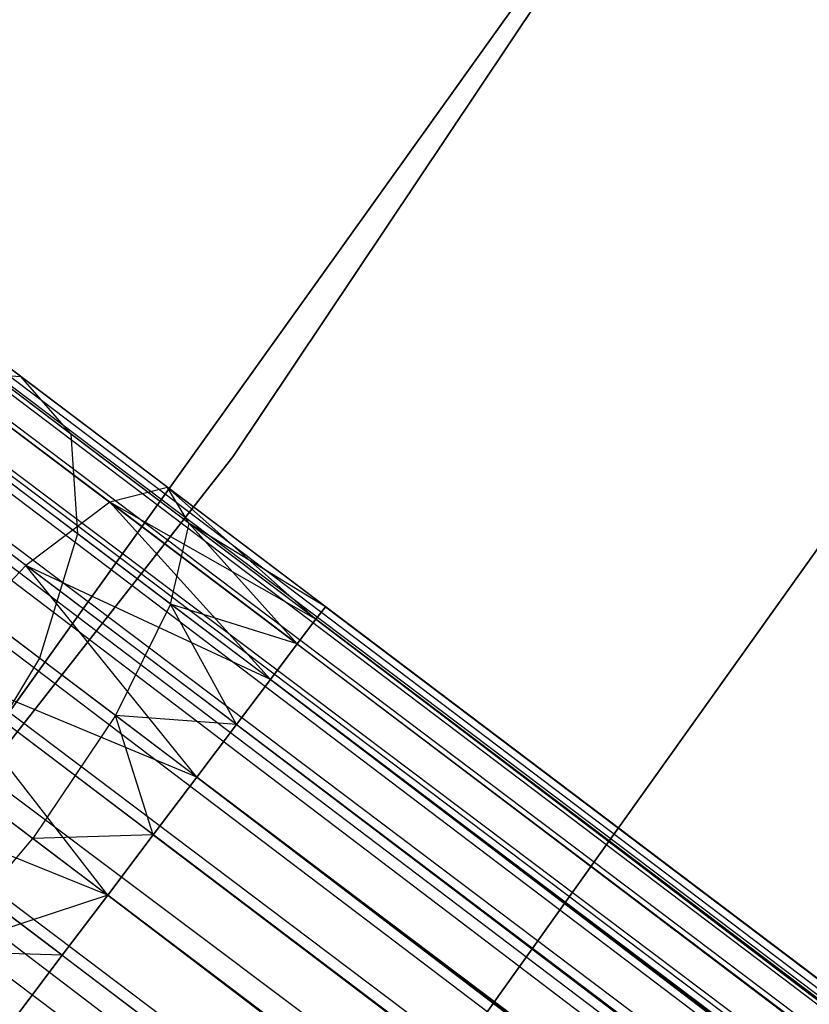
# Model space of a CAD drawing. Extents: x -189 to 189, y -189 to 189.
# Tile 408 of 591: x 49.61 to 51.79, y -37.92 to -35.21. Entities that reach past the tile are written whole.
import ezdxf

# ---------------------------------------------------------------- set-up
doc = ezdxf.new("R2010")
doc.units = 0
doc.header["$LTSCALE"] = 25.4
doc.layers.get('0').update_dxf_attribs({"linetype": 'CONTINUOUS'})

# ---------------------------------------------------------------- blocks, each defined once
blk = doc.blocks.new('CAMELEON-KENAI-C-12244_STL')
at = {"color": 0}
for p, q in [((135.076, -100.7335, -9.3955), (35.131, -25.2585, -9.3955)), ((135.076, -100.7335, -9.3955), (35.131, -25.2585, -9.6045)), ((134.9985, -100.836, -9), (35.131, -25.2585, -9.3955)), ((134.9985, -100.836, -9), (35.131, -25.2585, -9.3955)), ((135.076, -100.7335, -9.3955), (35.131, -25.2585, -9.3955)), ((135.076, -100.7335, -9.3955), (35.131, -25.2585, -9.6045)), ((134.9985, -100.836, -9), (35.1048, -25.2932, -9.191)), ((134.9985, -100.836, -9), (35.1048, -25.2932, -9.191)), ((135.076, -100.7335, -9.3955), (35.1048, -25.2932, -9.809)), ((135.076, -100.7335, -9.3955), (35.1048, -25.2932, -9.809)), ((135.0498, -100.7682, -9.809), (35.1048, -25.2932, -9.809)), ((135.0498, -100.7682, -9.809), (35.1048, -25.2932, -9.809)), ((35.0535, -25.3611, -9), (134.9985, -100.836, -9)), ((35.0535, -25.3611, -9), (134.9985, -100.836, -9)), ((135.0498, -100.7682, -9.809), (35.0535, -25.3611, -10)), ((135.0498, -100.7682, -9.809), (35.0535, -25.3611, -10)), ((34.9795, -25.4591, -8.8309), (134.9985, -100.836, -9)), ((34.9795, -25.4591, -8.8309), (134.9985, -100.836, -9)), ((34.9795, -25.4591, -8.8309), (134.8309, -101.0581, -8.691)), ((34.9795, -25.4591, -8.8309), (134.8309, -101.0581, -8.691)), ((135.0498, -100.7682, -9.809), (34.9795, -25.4591, -10.1691)), ((135.0498, -100.7682, -9.809), (34.9795, -25.4591, -10.1691)), ((134.9245, -100.9341, -10.1691), (34.9795, -25.4591, -10.1691)), ((134.9245, -100.9341, -10.1691), (34.9795, -25.4591, -10.1691)), ((34.8859, -25.5831, -8.691), (134.8309, -101.0581, -8.691)), ((34.8859, -25.5831, -8.691), (134.8309, -101.0581, -8.691)), ((34.8859, -25.5831, -8.691), (134.6019, -101.3612, -8.5219)), ((34.8859, -25.5831, -8.691), (134.6019, -101.3612, -8.5219)), ((134.9245, -100.9341, -10.1691), (34.8859, -25.5831, -10.309)), ((134.9245, -100.9341, -10.1691), (34.8859, -25.5831, -10.309)), ((134.7217, -101.2026, -10.4135), (34.8859, -25.5831, -10.309)), ((134.7217, -101.2026, -10.4135), (34.8859, -25.5831, -10.309)), ((34.7768, -25.7276, -8.5864), (134.6019, -101.3612, -8.5219)), ((34.7768, -25.7276, -8.5864), (134.6019, -101.3612, -8.5219)), ((134.7217, -101.2026, -10.4135), (34.7768, -25.7276, -10.4135)), ((134.7217, -101.2026, -10.4135), (34.7768, -25.7276, -10.4135)), ((134.6019, -101.3612, -8.5219), (34.6569, -25.8863, -8.5219)), ((134.6019, -101.3612, -8.5219), (34.6569, -25.8863, -8.5219)), ((34.6569, -25.8863, -10.4781), (134.7217, -101.2026, -10.4135)), ((34.6569, -25.8863, -10.4781), (134.7217, -101.2026, -10.4135)), ((34.5316, -26.0522, -8.5), (134.4766, -101.5271, -8.5)), ((34.5316, -26.0522, -8.5), (134.4766, -101.5271, -8.5)), ((34.5316, -26.0522, -10.5), (134.4766, -101.5271, -10.5)), ((34.5316, -26.0522, -10.5), (134.4766, -101.5271, -10.5)), ((34.5316, -26.0522, -10.5), (134.7217, -101.2026, -10.4135)), ((34.5316, -26.0522, -10.5), (134.7217, -101.2026, -10.4135)), ((34.4063, -26.2181, -8.5219), (134.3513, -101.6931, -8.5219)), ((34.4063, -26.2181, -8.5219), (134.3513, -101.6931, -8.5219)), ((34.4063, -26.2181, -8.5219), (134.1224, -101.9962, -8.691)), ((34.4063, -26.2181, -8.5219), (134.1224, -101.9962, -8.691)), ((34.4063, -26.2181, -10.4781), (134.4766, -101.5271, -10.5)), ((34.4063, -26.2181, -10.4781), (134.4766, -101.5271, -10.5)), ((34.2865, -26.3768, -10.4135), (134.4766, -101.5271, -10.5)), ((34.2865, -26.3768, -10.4135), (134.4766, -101.5271, -10.5)), ((52.808, -32.5168, -160.5), (50.1981, -36.4163, -160.5)), ((50.1981, -36.4163, -170), (52.808, -32.5168, -170)), ((50.1981, -36.4163, -170), (52.808, -32.5168, -170)), ((52.808, -32.5168, -160.5), (50.1981, -36.4163, -160.5)), ((51.7028, -34.1561, -167), (49.0062, -37.9232, -167)), ((49.0062, -37.9232, -168), (51.7028, -34.1561, -168)), ((51.7028, -34.1561, -167), (49.0062, -37.9232, -167)), ((49.0062, -37.9232, -168), (51.7028, -34.1561, -168)), ((50.2806, -38.809, -160.5), (53.0398, -34.9442, -160.5)), ((53.0398, -34.9442, -170), (50.2806, -38.809, -170)), ((50.2806, -38.809, -160.5), (53.0398, -34.9442, -160.5)), ((53.0398, -34.9442, -170), (50.2806, -38.809, -170)), ((49.6132, -36.195, -159.6774), (49.2654, -35.9323, -160.0119)), ((49.6132, -36.195, -159.6774), (49.2654, -35.9323, -160.0119)), ((49.752, -36.3543, -160.0356), (49.4725, -36.1432, -160.3043)), ((49.752, -36.3543, -160.0356), (49.4725, -36.1432, -160.3043)), ((49.3779, -36.1784, -159.3349), (49.6132, -36.195, -159.6774)), ((49.8591, -36.5417, -159.0852), (49.3779, -36.1784, -159.3349)), ((49.8591, -36.5417, -159.0852), (49.3779, -36.1784, -159.3349)), ((49.3779, -36.1784, -159.3349), (49.6132, -36.195, -159.6774)), ((49.6132, -36.195, -159.6774), (49.752, -36.3543, -160.0356)), ((50.0182, -36.5009, -159.4672), (49.6132, -36.195, -159.6774)), ((50.0182, -36.5009, -159.4672), (49.6132, -36.195, -159.6774)), ((49.6132, -36.195, -159.6774), (49.752, -36.3543, -160.0356)), ((49.6276, -36.7156, -158.7867), (49.087, -36.3073, -159.0673)), ((49.6276, -36.7156, -158.7867), (49.087, -36.3073, -159.0673)), ((49.752, -36.3543, -160.0356), (49.7704, -36.6287, -160.3474)), ((50.0775, -36.6001, -159.8666), (49.752, -36.3543, -160.0356)), ((50.0775, -36.6001, -159.8666), (49.752, -36.3543, -160.0356)), ((49.752, -36.3543, -160.0356), (49.7704, -36.6287, -160.3474)), ((50.1981, -36.4163, -160.5), (47.3007, -40.1073, -160.5)), ((47.3007, -40.1073, -170), (50.1981, -36.4163, -170)), ((47.3007, -40.1073, -170), (50.1981, -36.4163, -170)), ((50.1981, -36.4163, -160.5), (47.3007, -40.1073, -160.5)), ((50.1981, -36.4163, -170), (50.1981, -36.4163, -160.5)), ((50.1981, -36.4163, -170), (50.1981, -36.4163, -160.5)), ((49.7704, -36.6287, -160.3474), (49.5504, -36.4626, -160.5589)), ((49.7704, -36.6287, -160.3474), (49.5504, -36.4626, -160.5589)), ((50.0182, -36.5009, -159.4672), (49.8591, -36.5417, -159.0852)), ((50.0182, -36.5009, -159.4672), (49.8591, -36.5417, -159.0852)), ((50.4529, -36.8291, -159.6045), (50.0182, -36.5009, -159.4672)), ((50.4529, -36.8291, -159.3955), (50.0182, -36.5009, -159.4672)), ((50.4267, -36.8638, -159.191), (50.0182, -36.5009, -159.4672)), ((50.4529, -36.8291, -159.3955), (50.0182, -36.5009, -159.4672)), ((50.4267, -36.8638, -159.191), (50.0182, -36.5009, -159.4672)), ((50.4529, -36.8291, -159.6045), (50.0182, -36.5009, -159.4672)), ((50.0775, -36.6001, -159.8666), (50.0182, -36.5009, -159.4672)), ((50.0775, -36.6001, -159.8666), (50.0182, -36.5009, -159.4672)), ((49.8591, -36.5417, -159.0852), (49.6276, -36.7156, -158.7867)), ((49.8591, -36.5417, -159.0852), (49.6276, -36.7156, -158.7867)), ((50.3014, -37.0297, -158.8309), (49.8591, -36.5417, -159.0852)), ((50.3755, -36.9317, -159), (49.8591, -36.5417, -159.0852)), ((50.3014, -37.0297, -158.8309), (49.8591, -36.5417, -159.0852)), ((50.3755, -36.9317, -159), (49.8591, -36.5417, -159.0852)), ((50.4267, -36.8638, -159.191), (49.8591, -36.5417, -159.0852)), ((50.4267, -36.8638, -159.191), (49.8591, -36.5417, -159.0852)), ((50.0265, -36.8222, -160.2145), (50.0775, -36.6001, -159.8666)), ((50.0265, -36.8222, -160.2145), (50.0775, -36.6001, -159.8666)), ((50.4529, -36.8291, -159.6045), (50.0775, -36.6001, -159.8666)), ((50.4267, -36.8638, -159.809), (50.0775, -36.6001, -159.8666)), ((50.4529, -36.8291, -159.6045), (50.0775, -36.6001, -159.8666)), ((50.4267, -36.8638, -159.809), (50.0775, -36.6001, -159.8666)), ((50.3755, -36.9317, -160), (50.0775, -36.6001, -159.8666)), ((50.3755, -36.9317, -160), (50.0775, -36.6001, -159.8666)), ((49.7704, -36.6287, -160.3474), (49.6652, -36.9708, -160.5591)), ((49.7704, -36.6287, -160.3474), (49.6652, -36.9708, -160.5591)), ((50.0265, -36.8222, -160.2145), (49.7704, -36.6287, -160.3474)), ((50.0265, -36.8222, -160.2145), (49.7704, -36.6287, -160.3474)), ((49.6276, -36.7156, -158.7867), (49.3638, -36.9923, -158.6233)), ((49.6276, -36.7156, -158.7867), (49.3638, -36.9923, -158.6233)), ((50.0987, -37.2982, -158.5865), (49.6276, -36.7156, -158.7867)), ((50.2078, -37.1537, -158.691), (49.6276, -36.7156, -158.7867)), ((50.0987, -37.2982, -158.5865), (49.6276, -36.7156, -158.7867)), ((50.2078, -37.1537, -158.691), (49.6276, -36.7156, -158.7867)), ((50.3014, -37.0297, -158.8309), (49.6276, -36.7156, -158.7867)), ((50.3014, -37.0297, -158.8309), (49.6276, -36.7156, -158.7867)), ((50.0265, -36.8222, -160.2145), (49.8743, -37.1287, -160.4506)), ((50.0265, -36.8222, -160.2145), (49.8743, -37.1287, -160.4506)), ((50.3755, -36.9317, -160), (50.0265, -36.8222, -160.2145)), ((50.3014, -37.0297, -160.1691), (50.0265, -36.8222, -160.2145)), ((50.3755, -36.9317, -160), (50.0265, -36.8222, -160.2145)), ((50.3014, -37.0297, -160.1691), (50.0265, -36.8222, -160.2145)), ((50.2078, -37.1537, -160.309), (50.0265, -36.8222, -160.2145)), ((50.2078, -37.1537, -160.309), (50.0265, -36.8222, -160.2145)), ((50.4267, -36.8638, -159.809), (50.4529, -36.8291, -159.6045)), ((50.4529, -36.8291, -159.3955), (50.4267, -36.8638, -159.191)), ((50.4529, -36.8291, -159.3955), (50.4267, -36.8638, -159.191)), ((50.4267, -36.8638, -159.809), (50.4529, -36.8291, -159.6045)), ((50.4529, -36.8291, -159.6045), (128.9377, -96.0981, -159.6045)), ((50.4529, -36.8291, -159.6045), (128.9377, -96.0981, -159.6045)), ((50.4529, -36.8291, -159.6045), (128.9115, -96.1328, -159.191)), ((50.4529, -36.8291, -159.6045), (128.9115, -96.1328, -159.191)), ((50.4529, -36.8291, -159.3955), (128.9115, -96.1328, -159.191)), ((50.4529, -36.8291, -159.3955), (128.9115, -96.1328, -159.191)), ((49.6652, -36.9708, -160.5591), (49.4856, -36.8352, -160.7318)), ((49.6652, -36.9708, -160.5591), (49.4856, -36.8352, -160.7318)), ((50.3755, -36.9317, -160), (50.4267, -36.8638, -159.809)), ((50.4267, -36.8638, -159.191), (50.3755, -36.9317, -159)), ((50.4267, -36.8638, -159.191), (50.3755, -36.9317, -159)), ((50.3755, -36.9317, -160), (50.4267, -36.8638, -159.809)), ((50.4267, -36.8638, -159.809), (128.8602, -96.2006, -160)), ((50.4267, -36.8638, -159.809), (128.8602, -96.2006, -160)), ((50.4267, -36.8638, -159.809), (128.9377, -96.0981, -159.6045)), ((50.4267, -36.8638, -159.809), (128.9377, -96.0981, -159.6045)), ((50.4267, -36.8638, -159.191), (128.9115, -96.1328, -159.191)), ((50.4267, -36.8638, -159.191), (128.9115, -96.1328, -159.191)), ((50.4267, -36.8638, -159.191), (128.7862, -96.2987, -158.8309)), ((50.4267, -36.8638, -159.191), (128.7862, -96.2987, -158.8309)), ((50.3014, -37.0297, -160.1691), (50.3755, -36.9317, -160)), ((50.3755, -36.9317, -159), (50.3014, -37.0297, -158.8309)), ((50.3755, -36.9317, -159), (50.3014, -37.0297, -158.8309)), ((50.3014, -37.0297, -160.1691), (50.3755, -36.9317, -160)), ((50.3755, -36.9317, -160), (128.8602, -96.2006, -160)), ((50.3755, -36.9317, -160), (128.8602, -96.2006, -160)), ((50.3755, -36.9317, -159), (128.7862, -96.2987, -158.8309)), ((50.3755, -36.9317, -159), (128.7862, -96.2987, -158.8309)), ((49.8536, -37.6228, -158.5), (49.3638, -36.9923, -158.6233)), ((49.9789, -37.4569, -158.5219), (49.3638, -36.9923, -158.6233)), ((49.8536, -37.6228, -158.5), (49.3638, -36.9923, -158.6233)), ((49.9789, -37.4569, -158.5219), (49.3638, -36.9923, -158.6233)), ((50.0987, -37.2982, -158.5865), (49.3638, -36.9923, -158.6233)), ((50.0987, -37.2982, -158.5865), (49.3638, -36.9923, -158.6233)), ((49.6652, -36.9708, -160.5591), (49.4546, -37.3215, -160.634)), ((49.6652, -36.9708, -160.5591), (49.4546, -37.3215, -160.634)), ((49.8743, -37.1287, -160.4506), (49.6652, -36.9708, -160.5591)), ((49.8743, -37.1287, -160.4506), (49.6652, -36.9708, -160.5591)), ((50.2078, -37.1537, -160.309), (50.3014, -37.0297, -160.1691)), ((50.3014, -37.0297, -158.8309), (50.2078, -37.1537, -158.691)), ((50.3014, -37.0297, -158.8309), (50.2078, -37.1537, -158.691)), ((50.2078, -37.1537, -160.309), (50.3014, -37.0297, -160.1691)), ((50.3014, -37.0297, -160.1691), (128.6926, -96.4226, -160.309)), ((50.3014, -37.0297, -160.1691), (128.6926, -96.4226, -160.309)), ((50.3014, -37.0297, -160.1691), (128.8602, -96.2006, -160)), ((50.3014, -37.0297, -160.1691), (128.8602, -96.2006, -160)), ((50.3014, -37.0297, -158.8309), (128.7862, -96.2987, -158.8309)), ((50.3014, -37.0297, -158.8309), (128.7862, -96.2987, -158.8309)), ((50.3014, -37.0297, -158.8309), (128.5835, -96.5671, -158.5865)), ((50.3014, -37.0297, -158.8309), (128.5835, -96.5671, -158.5865)), ((49.8743, -37.1287, -160.4506), (49.647, -37.4668, -160.5341)), ((49.8743, -37.1287, -160.4506), (49.647, -37.4668, -160.5341)), ((50.2078, -37.1537, -160.309), (49.8743, -37.1287, -160.4506)), ((50.2078, -37.1537, -160.309), (49.8743, -37.1287, -160.4506)), ((50.0987, -37.2982, -160.4135), (49.8743, -37.1287, -160.4506)), ((50.0987, -37.2982, -160.4135), (49.8743, -37.1287, -160.4506)), ((49.9789, -37.4569, -160.4781), (49.8743, -37.1287, -160.4506)), ((49.9789, -37.4569, -160.4781), (49.8743, -37.1287, -160.4506)), ((50.0987, -37.2982, -160.4135), (50.2078, -37.1537, -160.309)), ((50.2078, -37.1537, -158.691), (50.0987, -37.2982, -158.5865)), ((50.2078, -37.1537, -158.691), (50.0987, -37.2982, -158.5865)), ((50.0987, -37.2982, -160.4135), (50.2078, -37.1537, -160.309)), ((50.2078, -37.1537, -160.309), (128.6926, -96.4226, -160.309)), ((50.2078, -37.1537, -160.309), (128.6926, -96.4226, -160.309)), ((50.2078, -37.1537, -158.691), (128.5835, -96.5671, -158.5865)), ((50.2078, -37.1537, -158.691), (128.5835, -96.5671, -158.5865)), ((49.4546, -37.3215, -160.634), (49.647, -37.4668, -160.5341)), ((49.4546, -37.3215, -160.634), (49.647, -37.4668, -160.5341)), ((49.9789, -37.4569, -160.4781), (50.0987, -37.2982, -160.4135)), ((50.0987, -37.2982, -158.5865), (49.9789, -37.4569, -158.5219)), ((50.0987, -37.2982, -158.5865), (49.9789, -37.4569, -158.5219)), ((49.9789, -37.4569, -160.4781), (50.0987, -37.2982, -160.4135)), ((50.0987, -37.2982, -160.4135), (128.4636, -96.7258, -160.4781)), ((50.0987, -37.2982, -160.4135), (128.4636, -96.7258, -160.4781)), ((50.0987, -37.2982, -160.4135), (128.6926, -96.4226, -160.309)), ((50.0987, -37.2982, -160.4135), (128.6926, -96.4226, -160.309)), ((50.0987, -37.2982, -158.5865), (128.5835, -96.5671, -158.5865)), ((50.0987, -37.2982, -158.5865), (128.5835, -96.5671, -158.5865)), ((50.0987, -37.2982, -158.5865), (128.3383, -96.8917, -158.5)), ((50.0987, -37.2982, -158.5865), (128.3383, -96.8917, -158.5)), ((49.7283, -37.7887, -158.5219), (49.1132, -37.3242, -158.6233)), ((49.7283, -37.7887, -158.5219), (49.1132, -37.3242, -158.6233)), ((49.8536, -37.6228, -158.5), (49.1132, -37.3242, -158.6233)), ((49.8536, -37.6228, -158.5), (49.1132, -37.3242, -158.6233)), ((49.9789, -37.4569, -160.4781), (49.647, -37.4668, -160.5341)), ((49.9789, -37.4569, -160.4781), (49.647, -37.4668, -160.5341)), ((49.8536, -37.6228, -160.5), (49.9789, -37.4569, -160.4781)), ((49.9789, -37.4569, -158.5219), (49.8536, -37.6228, -158.5)), ((49.9789, -37.4569, -158.5219), (49.8536, -37.6228, -158.5)), ((49.8536, -37.6228, -160.5), (49.9789, -37.4569, -160.4781)), ((49.9789, -37.4569, -160.4781), (128.4636, -96.7258, -160.4781)), ((49.9789, -37.4569, -160.4781), (128.4636, -96.7258, -160.4781)), ((49.9789, -37.4569, -158.5219), (128.3383, -96.8917, -158.5)), ((49.9789, -37.4569, -158.5219), (128.3383, -96.8917, -158.5)), ((49.3841, -37.7779, -160.4506), (49.647, -37.4668, -160.5341)), ((49.3841, -37.7779, -160.4506), (49.647, -37.4668, -160.5341)), ((49.647, -37.4668, -160.5341), (49.8536, -37.6228, -160.5)), ((49.647, -37.4668, -160.5341), (49.8536, -37.6228, -160.5)), ((49.8536, -37.6228, -160.5), (49.3841, -37.7779, -160.4506)), ((49.8536, -37.6228, -160.5), (49.3841, -37.7779, -160.4506)), ((49.8536, -37.6228, -158.5), (49.7283, -37.7887, -158.5219)), ((49.7283, -37.7887, -160.4781), (49.8536, -37.6228, -160.5)), ((49.7283, -37.7887, -160.4781), (49.8536, -37.6228, -160.5)), ((49.8536, -37.6228, -158.5), (49.7283, -37.7887, -158.5219)), ((128.3383, -96.8917, -158.5), (49.8536, -37.6228, -158.5)), ((49.8536, -37.6228, -158.5), (128.0932, -97.2163, -158.5865)), ((49.8536, -37.6228, -158.5), (128.0932, -97.2163, -158.5865)), ((49.8536, -37.6228, -160.5), (128.3383, -96.8917, -160.5)), ((49.8536, -37.6228, -160.5), (128.3383, -96.8917, -160.5)), ((128.3383, -96.8917, -158.5), (49.8536, -37.6228, -158.5)), ((49.7283, -37.7887, -160.4781), (49.3841, -37.7779, -160.4506)), ((49.7283, -37.7887, -160.4781), (49.3841, -37.7779, -160.4506)), ((49.7283, -37.7887, -158.5219), (49.6085, -37.9474, -158.5865)), ((49.6085, -37.9474, -160.4135), (49.7283, -37.7887, -160.4781)), ((49.6085, -37.9474, -160.4135), (49.7283, -37.7887, -160.4781)), ((49.7283, -37.7887, -158.5219), (49.6085, -37.9474, -158.5865)), ((49.7283, -37.7887, -158.5219), (128.0932, -97.2163, -158.5865)), ((49.7283, -37.7887, -158.5219), (128.0932, -97.2163, -158.5865)), ((49.7283, -37.7887, -160.4781), (128.213, -97.0576, -160.4781)), ((49.7283, -37.7887, -160.4781), (128.213, -97.0576, -160.4781))]:
    blk.add_line(p, q, dxfattribs=at)

msp = doc.modelspace()

# ---------------------------------------------------------------- block references
at = {"color": 0}
msp.add_blockref('CAMELEON-KENAI-C-12244_STL', (0, 0), dxfattribs=at)

doc.saveas('drawing.dxf')
